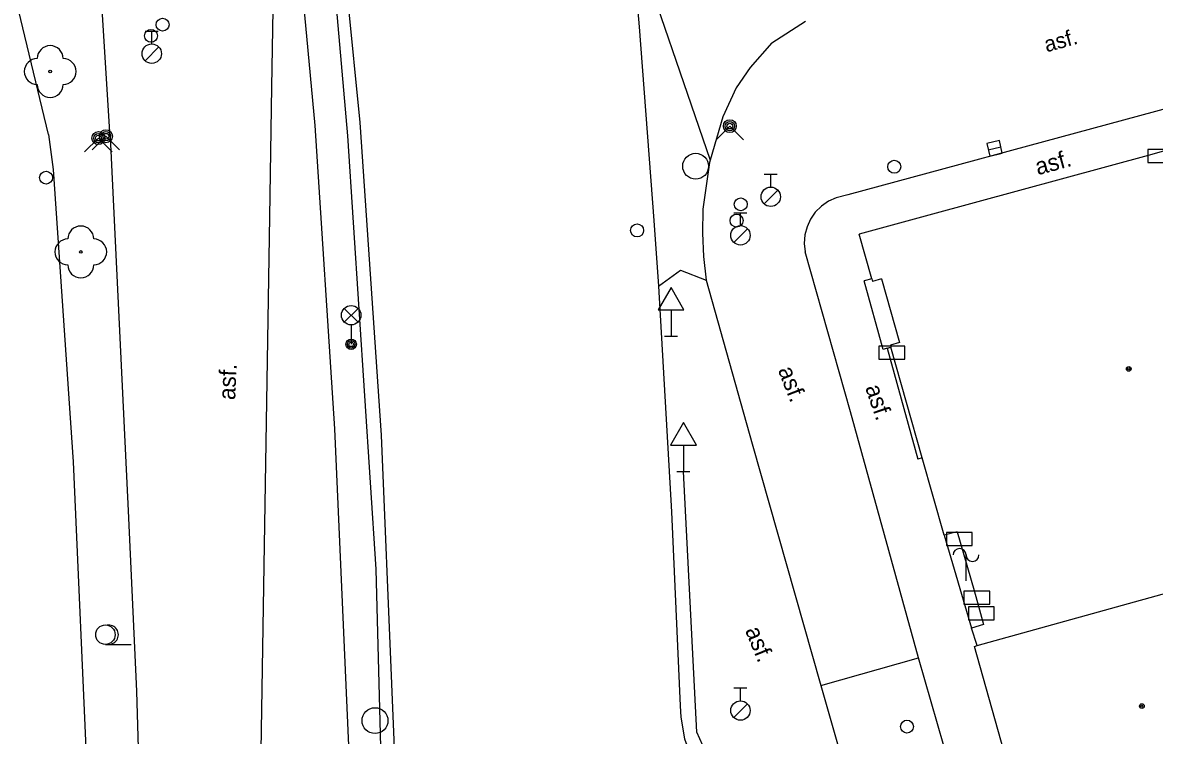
# Model space of a CAD drawing. Extents: x -595546 to -593986, y -1160845 to -1159202.
# Drawn here: x -595392.65 to -595348.96, y -1160734.36 to -1160706.82 of the extents above; entities that cross this region are included whole.
import ezdxf

# ---------------------------------------------------------------- set-up
doc = ezdxf.new("R2010")
doc.units = 0
for name, color, linetype in [('Level 22', 7, 'Continuous'), ('Level 24', 7, 'Continuous'), ('Level 27', 7, 'Continuous'), ('Level 28', 7, 'Continuous'), ('Level 31', 7, 'Continuous'), ('Level 33', 7, 'Continuous'), ('Level 34', 7, 'Continuous'), ('Level 36', 7, 'Continuous'), ('Level 39', 7, 'Continuous'), ('Specificka linie pasportu komunikaci', 7, 'Continuous'), ('TM - budovy zdene_ betonove - NP', 7, 'Continuous'), ('TM - budovy zdene_ betonove - VP', 7, 'Continuous'), ('TM - chodniky - VP', 7, 'Continuous'), ('TM - komunikace - VP', 7, 'Continuous'), ('TM - popis povrchu', 7, 'Continuous'), ('TM - rozhrani ploch obecne - VP', 7, 'Continuous'), ('TM - vstup do budovy - zdene_ betonove  - shora neviditelny', 7, 'Continuous'), ('TM - zabradli - VP', 7, 'Continuous')]:
    doc.layers.add(name, color=color, linetype=linetype)

msp = doc.modelspace()

# ---------------------------------------------------------------- linework, layer by layer
at = {"layer": 'Level 22'}
for centre in [(-595391.59, -1160708.71), (-595390.41, -1160715.68)]:
    msp.add_circle(centre, 0.05, dxfattribs=at)
for centre, start, end in [((-595391.59, -1160708.21), 0, 180), ((-595392.09, -1160708.71), 90, 270), ((-595391.09, -1160708.71), 270, 90), ((-595391.59, -1160709.21), 180, 0), ((-595390.41, -1160715.18), 0, 180), ((-595390.91, -1160715.68), 90, 270), ((-595389.91, -1160715.68), 270, 90), ((-595390.41, -1160716.18), 180, 0)]:
    msp.add_arc(centre, 0.5, start, end, dxfattribs=at)
at = {"layer": 'Level 24'}
msp.add_line((-595356.23, -1160728.39), (-595356.23, -1160727.39), dxfattribs=at)
for points in [[(-595349.217, -1160712.228), (-595348.217, -1160712.228), (-595348.217, -1160711.728), (-595349.217, -1160711.728)], [(-595359.598, -1160719.819), (-595358.598, -1160719.819), (-595358.598, -1160719.319), (-595359.598, -1160719.319)], [(-595356.99, -1160727.02), (-595355.99, -1160727.02), (-595355.99, -1160726.52), (-595356.99, -1160726.52)], [(-595356.31, -1160729.29), (-595355.31, -1160729.29), (-595355.31, -1160728.79), (-595356.31, -1160728.79)], [(-595356.14, -1160729.89), (-595355.14, -1160729.89), (-595355.14, -1160729.39), (-595356.14, -1160729.39)]]:
    msp.add_lwpolyline(points, close=True, dxfattribs=at)
for centre, start, end in [((-595356.48, -1160727.39), 0, 180), ((-595355.98, -1160727.39), 180, 0)]:
    msp.add_arc(centre, 0.25, start, end, dxfattribs=at)
at = {"layer": 'Level 27'}
msp.add_line((-595355.373, -1160711.737), (-595354.887, -1160711.623), dxfattribs=at)
msp.add_lwpolyline([(-595355.317, -1160711.98), (-595354.83, -1160711.867), (-595354.943, -1160711.38), (-595355.43, -1160711.493)], close=True, dxfattribs=at)
for centre in [(-595366.67, -1160712.37), (-595379.05, -1160733.79)]:
    msp.add_circle(centre, 0.5, dxfattribs=at)
at = {"layer": 'Level 28'}
for p, q in [((-595387.92, -1160707.145), (-595387.42, -1160707.145)), ((-595387.67, -1160707.645), (-595387.67, -1160707.145)), ((-595387.928, -1160708.292), (-595387.398, -1160707.762)), ((-595364.02, -1160712.675), (-595363.52, -1160712.675)), ((-595363.77, -1160713.175), (-595363.77, -1160712.675)), ((-595364.028, -1160713.822), (-595363.498, -1160713.292)), ((-595365.19, -1160714.165), (-595364.69, -1160714.165)), ((-595364.94, -1160714.665), (-595364.94, -1160714.165)), ((-595365.198, -1160715.312), (-595364.668, -1160714.782)), ((-595365.19, -1160732.525), (-595364.69, -1160732.525)), ((-595364.94, -1160733.025), (-595364.94, -1160732.525)), ((-595365.198, -1160733.672), (-595364.668, -1160733.142))]:
    msp.add_line(p, q, dxfattribs=at)
for centre, radius in [((-595387.25, -1160706.9), 0.25), ((-595387.7, -1160707.33), 0.25), ((-595387.67, -1160708.02), 0.375), ((-595359, -1160712.39), 0.25), ((-595363.77, -1160713.55), 0.375), ((-595364.93, -1160713.84), 0.25), ((-595368.93, -1160714.85), 0.25), ((-595365.09, -1160714.47), 0.25), ((-595364.94, -1160715.04), 0.375), ((-595364.94, -1160733.4), 0.375)]:
    msp.add_circle(centre, radius, dxfattribs=at)
at = {"layer": 'Level 31'}
for points in [[(-595365.88, -1160711.35), (-595365.35, -1160710.82), (-595364.82, -1160711.35)], [(-595390.26, -1160711.81), (-595389.73, -1160711.28), (-595389.2, -1160711.81)], [(-595389.97, -1160711.74), (-595389.44, -1160711.21), (-595388.91, -1160711.74)]]:
    msp.add_lwpolyline(points, dxfattribs=at)
for centre, radius in [((-595365.35, -1160710.82), 0.25), ((-595365.35, -1160710.82), 0.18), ((-595389.73, -1160711.28), 0.25), ((-595389.73, -1160711.28), 0.18), ((-595389.44, -1160711.21), 0.25), ((-595389.44, -1160711.21), 0.18), ((-595389.44, -1160711.21), 0.11), ((-595365.35, -1160710.82), 0.11), ((-595389.73, -1160711.28), 0.11), ((-595391.75, -1160712.81), 0.25), ((-595358.51, -1160734.02), 0.25)]:
    msp.add_circle(centre, radius, dxfattribs=at)
at = {"layer": 'Level 33'}
for p, q in [((-595380.235, -1160718.39), (-595379.705, -1160717.86)), ((-595380.235, -1160717.86), (-595379.705, -1160718.39)), ((-595379.97, -1160718.5), (-595379.97, -1160719.25))]:
    msp.add_line(p, q, dxfattribs=at)
for centre, radius in [((-595379.97, -1160718.125), 0.375), ((-595379.97, -1160719.25), 0.2), ((-595379.97, -1160719.25), 0.145), ((-595379.97, -1160719.25), 0.0876)]:
    msp.add_circle(centre, radius, dxfattribs=at)
at = {"layer": 'Level 34'}
for p, q in [((-595367.62, -1160717.922), (-595367.62, -1160718.94)), ((-595367.87, -1160718.94), (-595367.37, -1160718.94)), ((-595367.14, -1160723.142), (-595367.14, -1160724.16)), ((-595367.39, -1160724.16), (-595366.89, -1160724.16))]:
    msp.add_line(p, q, dxfattribs=at)
for points in [[(-595368.12, -1160717.922), (-595367.12, -1160717.922), (-595367.62, -1160717.056)], [(-595367.64, -1160723.142), (-595366.64, -1160723.142), (-595367.14, -1160722.276)]]:
    msp.add_lwpolyline(points, close=True, dxfattribs=at)
at = {"layer": 'Level 36'}
msp.add_line((-595389.46, -1160730.845), (-595388.46, -1160730.845), dxfattribs=at)
msp.add_circle((-595389.46, -1160730.47), 0.375, dxfattribs=at)
msp.add_arc((-595389.335, -1160730.47), 0.375, 260.4059, 99.5941, dxfattribs=at)
at = {"layer": 'Level 39'}
for centre, radius in [((-595349.95, -1160720.2), 0.09), ((-595349.95, -1160720.2), 0.0398), ((-595349.44, -1160733.23), 0.09), ((-595349.44, -1160733.23), 0.0398)]:
    msp.add_circle(centre, radius, dxfattribs=at)
at = {"layer": 'Specificka linie pasportu komunikaci'}
msp.add_lwpolyline([(-595382.8, -1160696.45), (-595382.91, -1160701.1), (-595383.04, -1160709.3), (-595383.12, -1160714.32), (-595383.31, -1160725.42), (-595383.52, -1160738.91), (-595384.53, -1160807.5)], dxfattribs=at)
at = {"layer": 'TM - budovy zdene_ betonove - NP'}
for points in [[(-595359.87, -1160716.72), (-595359.84, -1160716.82)], [(-595359.5, -1160716.72), (-595359.84, -1160716.82)], [(-595359.28, -1160719.4), (-595359.13, -1160719.36)], [(-595358.8, -1160719.18), (-595359.15, -1160719.28)], [(-595359.15, -1160719.28), (-595359.13, -1160719.36)], [(-595357.92, -1160723.64), (-595359.13, -1160719.36)], [(-595356.57, -1160726.49), (-595357.07, -1160726.63)], [(-595356.57, -1160726.49), (-595355.92, -1160728.76)], [(-595355.92, -1160728.76), (-595355.75, -1160729.37)], [(-595355.75, -1160729.37), (-595355.59, -1160729.94)], [(-595355.55, -1160730.07), (-595356.02, -1160730.22)], [(-595355.59, -1160729.94), (-595355.55, -1160730.07)]]:
    msp.add_lwpolyline(points, dxfattribs=at)
at = {"layer": 'TM - budovy zdene_ betonove - VP'}
for points in [[(-595348.09, -1160711.64), (-595348.48, -1160711.75), (-595349.06, -1160711.91), (-595357.67, -1160714.26)], [(-595357.67, -1160714.26), (-595360.36, -1160714.99)], [(-595359.87, -1160716.72), (-595360.36, -1160714.99)], [(-595359.87, -1160716.72), (-595360.16, -1160716.8)], [(-595359.43, -1160719.45), (-595360.16, -1160716.8)], [(-595359.28, -1160719.4), (-595359.43, -1160719.45)], [(-595359.28, -1160719.4), (-595358.09, -1160723.69)], [(-595357.92, -1160723.64), (-595358.09, -1160723.69)], [(-595357.07, -1160726.63), (-595357.92, -1160723.64)], [(-595357.07, -1160726.63), (-595356.02, -1160730.22)], [(-595355.8, -1160730.89), (-595345.51, -1160728.03)], [(-595355.8, -1160730.89), (-595356.02, -1160730.22)], [(-595355.9, -1160730.92), (-595355.8, -1160730.89)], [(-595354.19, -1160737.02), (-595355.9, -1160730.92)]]:
    msp.add_lwpolyline(points, dxfattribs=at)
at = {"layer": 'TM - chodniky - VP'}
for points in [[(-595391.65, -1160711.14), (-595394.47, -1160699.46)], [(-595391.65, -1160711.14), (-595391.48, -1160712.5), (-595390.7, -1160723.79)], [(-595368.1, -1160717), (-595367.25, -1160716.39), (-595366.26, -1160716.77)], [(-595390.7, -1160723.79), (-595390.15, -1160736.31)]]:
    msp.add_lwpolyline(points, dxfattribs=at)
at = {"layer": 'TM - komunikace - VP'}
for points in [[(-595380.43, -1160807.62), (-595380.4, -1160806.02), (-595379.78, -1160777.18), (-595379.88, -1160747.63), (-595380.03, -1160742.01), (-595379.96, -1160737.08), (-595380.6, -1160722.52), (-595381.36, -1160710.8), (-595382.7, -1160696.44)], [(-595381.06, -1160696.29), (-595379.63, -1160710.68), (-595378.81, -1160722.76), (-595378.02, -1160741.97), (-595377.97, -1160747.33)], [(-595369.19, -1160703.16), (-595366.11, -1160712.13)], [(-595369.19, -1160703.16), (-595368.85, -1160706.98), (-595368.28, -1160714.47), (-595368.1, -1160717)], [(-595389.27, -1160711.24), (-595389.68, -1160704.86)], [(-595363.73, -1160707.6), (-595362.43, -1160706.76)], [(-595363.73, -1160707.6), (-595364.57, -1160708.55), (-595365.1, -1160709.34), (-595365.62, -1160710.46), (-595366.11, -1160712.13)], [(-595339.51, -1160707.7), (-595360.8, -1160713.47)], [(-595389.27, -1160711.24), (-595388.58, -1160725.68)], [(-595366.11, -1160712.13), (-595366.14, -1160712.22), (-595366.39, -1160714.03), (-595366.41, -1160714.95), (-595366.37, -1160715.86), (-595366.26, -1160716.77)], [(-595361.24, -1160713.59), (-595361.54, -1160713.72), (-595361.81, -1160713.91), (-595362.05, -1160714.14), (-595362.24, -1160714.41), (-595362.37, -1160714.71), (-595362.45, -1160715.02), (-595362.48, -1160715.35), (-595362.44, -1160715.68)], [(-595360.8, -1160713.47), (-595361.24, -1160713.59)], [(-595358.06, -1160731.36), (-595360.69, -1160721.86), (-595362.44, -1160715.68)], [(-595366.26, -1160716.77), (-595364.49, -1160723.1), (-595361.83, -1160732.43)], [(-595368.1, -1160717), (-595367.6, -1160725.72), (-595367.27, -1160733.22), (-595367.24, -1160733.65), (-595367.1, -1160734.49), (-595366.87, -1160735.13), (-595366.79, -1160735.36), (-595366.57, -1160735.82)], [(-595388.58, -1160725.68), (-595388.26, -1160732.65), (-595387.94, -1160743.61)], [(-595356.6, -1160736.47), (-595358.06, -1160731.36)], [(-595361.83, -1160732.43), (-595360.07, -1160738.61)]]:
    msp.add_lwpolyline(points, dxfattribs=at)
at = {"layer": 'TM - rozhrani ploch obecne - VP'}
msp.add_lwpolyline([(-595361.83, -1160732.43), (-595358.06, -1160731.36)], dxfattribs=at)
at = {"layer": 'TM - vstup do budovy - zdene_ betonove  - shora neviditelny'}
msp.add_lwpolyline([(-595359.5, -1160716.72), (-595358.8, -1160719.18)], dxfattribs=at)
at = {"layer": 'TM - zabradli - VP'}
for points in [[(-595381.41, -1160696.33), (-595380.11, -1160711.2), (-595379.02, -1160727.94), (-595378.53, -1160746.57), (-595378.37, -1160760.93)], [(-595364.08, -1160738.59), (-595365.58, -1160736.55), (-595366.63, -1160734.23), (-595367.14, -1160724.16)]]:
    msp.add_lwpolyline(points, dxfattribs=at)

# ---------------------------------------------------------------- texts
at = {"layer": 'TM - popis povrchu'}
for height, rotation, p in [(0.6, 15.381, (-595353.12, -1160707.97)), (0.65, 15.3, (-595353.46, -1160712.72)), (0.65, 87.56, (-595384.45, -1160721.41)), (0.65, 291.27, (-595363.5, -1160720.24)), (0.65, 288.79, (-595360.13, -1160720.92)), (0.65, 292.33, (-595364.77, -1160730.3))]:
    msp.add_text('asf.', height=height, rotation=rotation, dxfattribs=at).set_placement(p)

doc.saveas('drawing.dxf')
